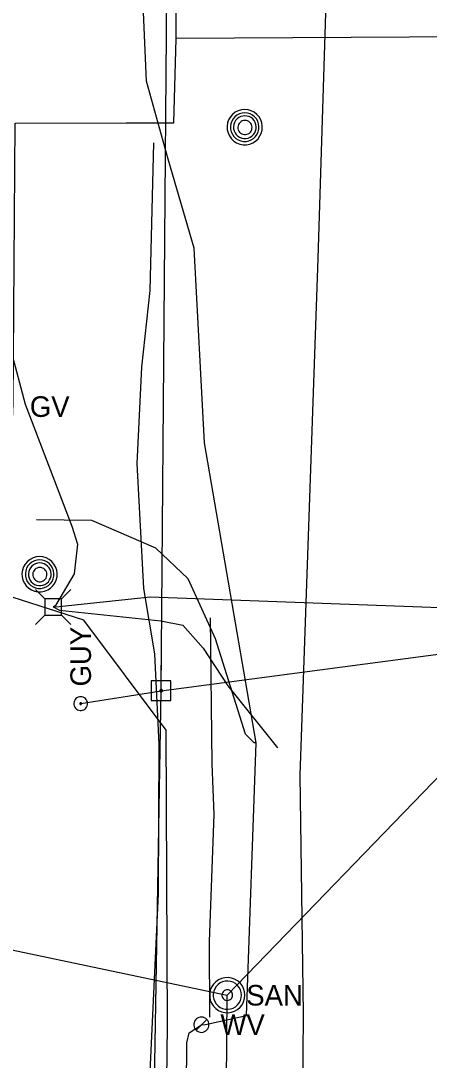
# Model space of a CAD drawing. Extents: x 600849 to 606371, y 330010 to 403088.
# Drawn here: x 601939 to 602015.5, y 358073.3 to 358267.6 of the extents above; entities that cross this region are included whole.
import ezdxf

# ---------------------------------------------------------------- set-up
doc = ezdxf.new("R2010")
doc.units = 0
for name, color, linetype in [('E_UTL_AG_Bold', 7, 'Continuous'), ('E_UTL_EGuyWire', 7, 'Continuous'), ('E_UTL_EPowerPole', 7, 'Continuous'), ('E_UTL_FO_UG_MWFN', 7, 'Continuous'), ('E_UTL_G', 7, 'Continuous'), ('E_UTL_G_UG', 7, 'Continuous'), ('E_UTL_MH', 7, 'Continuous'), ('E_UTL_Overhead', 7, 'Continuous'), ('E_UTL_SAN', 7, 'Continuous'), ('E_UTL_SAN_UG', 7, 'Continuous'), ('E_UTL_T_UG', 7, 'Continuous'), ('E_UTL_W', 7, 'Continuous'), ('E_UTL_W_UG', 7, 'Continuous')]:
    doc.layers.add(name, color=color, linetype=linetype)

msp = doc.modelspace()

# ---------------------------------------------------------------- linework, layer by layer
at = {"layer": 'E_UTL_AG_Bold'}
for points in [[(601943.53, 358159.56), (601941.78, 358161.31)], [(601946.62, 358159.56), (601948.38, 358161.31)], [(601946.62, 358159.56), (601943.53, 358159.56)], [(601943.53, 358159.56), (601943.53, 358156.47)], [(601946.62, 358156.47), (601946.62, 358159.56)], [(601943.53, 358156.47), (601941.78, 358154.71)], [(601943.53, 358156.47), (601946.62, 358156.47)], [(601946.62, 358156.47), (601948.38, 358154.71)]]:
    msp.add_lwpolyline(points, dxfattribs=at)
at = {"layer": 'E_UTL_EGuyWire'}
msp.add_line((601950.23, 358139.94), (601965.3, 358142.36), dxfattribs=at)
for points in [[(601950.23, 358141.23), (601949.98, 358141.2), (601949.75, 358141.14), (601949.53, 358141.02), (601949.34, 358140.87), (601949.18, 358140.69), (601949.06, 358140.48), (601948.98, 358140.25), (601948.94, 358140), (601948.96, 358139.76), (601949.01, 358139.52), (601949.11, 358139.3), (601949.26, 358139.1), (601949.43, 358138.93), (601949.64, 358138.8), (601949.86, 358138.71), (601950.1, 358138.67), (601950.35, 358138.67), (601950.59, 358138.71), (601950.81, 358138.8), (601951.02, 358138.93), (601951.2, 358139.1), (601951.34, 358139.3), (601951.44, 358139.52), (601951.5, 358139.76), (601951.51, 358140), (601951.47, 358140.25), (601951.39, 358140.48), (601951.27, 358140.69), (601951.11, 358140.87), (601950.92, 358141.02), (601950.7, 358141.14), (601950.47, 358141.2), (601950.23, 358141.23)], [(601950.23, 358140.1), (601950.2, 358140.1), (601950.17, 358140.09), (601950.14, 358140.08), (601950.12, 358140.06), (601950.1, 358140.04), (601950.08, 358140.01), (601950.07, 358139.98), (601950.07, 358139.95), (601950.07, 358139.92), (601950.07, 358139.89), (601950.09, 358139.86), (601950.1, 358139.84), (601950.13, 358139.82), (601950.15, 358139.8), (601950.18, 358139.79), (601950.21, 358139.78), (601950.24, 358139.78), (601950.27, 358139.79), (601950.3, 358139.8), (601950.33, 358139.82), (601950.35, 358139.84), (601950.37, 358139.86), (601950.38, 358139.89), (601950.38, 358139.92), (601950.39, 358139.95), (601950.38, 358139.98), (601950.37, 358140.01), (601950.36, 358140.04), (601950.34, 358140.06), (601950.31, 358140.08), (601950.29, 358140.09), (601950.26, 358140.1), (601950.23, 358140.1)]]:
    msp.add_lwpolyline(points, dxfattribs=at)
at = {"layer": 'E_UTL_EPowerPole'}
for points in [[(601965.26, 358144.21), (601965.26, 358147.11)], [(601967.11, 358144.21), (601963.42, 358144.21)], [(601963.42, 358144.21), (601963.42, 358140.51)], [(601967.11, 358140.51), (601967.11, 358144.21)], [(601965.53, 358142.36), (601965.53, 358142.41), (601965.52, 358142.45), (601965.5, 358142.49), (601965.47, 358142.53), (601965.43, 358142.56), (601965.4, 358142.58), (601965.35, 358142.6), (601965.31, 358142.6), (601965.26, 358142.6), (601965.22, 358142.59), (601965.18, 358142.57), (601965.14, 358142.54), (601965.11, 358142.51), (601965.08, 358142.47), (601965.07, 358142.43), (601965.06, 358142.39), (601965.06, 358142.34), (601965.07, 358142.3), (601965.08, 358142.25), (601965.11, 358142.22), (601965.14, 358142.18), (601965.18, 358142.16), (601965.22, 358142.14), (601965.26, 358142.13), (601965.31, 358142.13), (601965.35, 358142.13), (601965.4, 358142.15), (601965.43, 358142.17), (601965.47, 358142.2), (601965.5, 358142.23), (601965.52, 358142.27), (601965.53, 358142.32), (601965.53, 358142.36)], [(601963.42, 358140.51), (601967.11, 358140.51)]]:
    msp.add_lwpolyline(points, dxfattribs=at)
at = {"layer": 'E_UTL_FO_UG_MWFN'}
msp.add_lwpolyline([(601963.83, 358244.8), (601963.19, 358217.18), (601961.61, 358202.88), (601960.76, 358184.82), (601961.96, 358161.45), (601964.03, 358149.28), (601964.85, 358132.39), (601964.7, 358104.35), (601962.98, 358067.09), (601962.62, 358042.4), (601966.14, 358014.43), (601964.78, 358011.29)], dxfattribs=at)
at = {"layer": 'E_UTL_G_UG'}
for points in [[(601995.83, 357865.31), (601996.21, 357920.28), (601997.74, 357968.84), (602000.43, 358024.58), (602001.48, 358069.59), (601976.01, 358069.73), (601966.38, 358069.59), (601966.48, 358079.68), (601966.23, 358134.99), (601950.8, 358155.57), (601937.38, 358159.85), (601936.73, 358168.67), (601936.68, 358173.62), (601937.61, 358196.13), (601937.94, 358248.47), (601958.73, 358248.52), (601967.64, 358248.54), (601968.1, 358264.32), (601968.08, 358264.76), (601968.28, 358295.12), (601969.3, 358335.16), (601969.47, 358373.42)], [(602080.58, 358206.71), (602081.5, 358217.52), (602081.58, 358218.3), (602081.5, 358265.12), (602078.5, 358265.34), (602073.52, 358265.42), (602066.28, 358264.89), (601968.1, 358264.32)]]:
    msp.add_lwpolyline(points, dxfattribs=at)
at = {"layer": 'E_UTL_MH'}
for points in [[(601980.93, 358251.04), (601980.3, 358250.98), (601979.7, 358250.8), (601979.14, 358250.52), (601978.65, 358250.13), (601978.24, 358249.65), (601977.92, 358249.11), (601977.72, 358248.52), (601977.63, 358247.9), (601977.66, 358247.27), (601977.81, 358246.66), (601978.07, 358246.09), (601978.43, 358245.58), (601978.89, 358245.15), (601979.41, 358244.81), (601980, 358244.57), (601980.61, 358244.45), (601981.24, 358244.45), (601981.86, 358244.57), (601982.44, 358244.81), (601982.97, 358245.15), (601983.42, 358245.58), (601983.78, 358246.09), (601984.04, 358246.66), (601984.19, 358247.27), (601984.22, 358247.9), (601984.13, 358248.52), (601983.93, 358249.11), (601983.61, 358249.65), (601983.2, 358250.13), (601982.71, 358250.52), (601982.15, 358250.8), (601981.55, 358250.98), (601980.93, 358251.04)], [(601980.93, 358250.42), (601980.42, 358250.38), (601979.94, 358250.23), (601979.48, 358250), (601979.08, 358249.68), (601978.75, 358249.3), (601978.5, 358248.86), (601978.33, 358248.38), (601978.26, 358247.87), (601978.28, 358247.37), (601978.4, 358246.87), (601978.61, 358246.41), (601978.91, 358245.99), (601979.28, 358245.64), (601979.7, 358245.37), (601980.18, 358245.18), (601980.68, 358245.08), (601981.18, 358245.08), (601981.68, 358245.18), (601982.16, 358245.37), (601982.58, 358245.64), (601982.95, 358245.99), (601983.25, 358246.41), (601983.46, 358246.87), (601983.58, 358247.37), (601983.6, 358247.87), (601983.53, 358248.38), (601983.37, 358248.86), (601983.11, 358249.3), (601982.78, 358249.68), (601982.38, 358250), (601981.93, 358250.23), (601981.44, 358250.38), (601980.93, 358250.42)], [(601980.96, 358249.86), (601980.56, 358249.82), (601980.17, 358249.71), (601979.81, 358249.52), (601979.49, 358249.27), (601979.22, 358248.97), (601979.02, 358248.62), (601978.89, 358248.23), (601978.83, 358247.83), (601978.85, 358247.43), (601978.95, 358247.04), (601979.12, 358246.67), (601979.35, 358246.34), (601979.64, 358246.06), (601979.98, 358245.84), (601980.36, 358245.69), (601980.76, 358245.61), (601981.16, 358245.61), (601981.56, 358245.69), (601981.93, 358245.84), (601982.27, 358246.06), (601982.57, 358246.34), (601982.8, 358246.67), (601982.97, 358247.04), (601983.07, 358247.43), (601983.09, 358247.83), (601983.03, 358248.23), (601982.9, 358248.62), (601982.69, 358248.97), (601982.43, 358249.27), (601982.11, 358249.52), (601981.75, 358249.71), (601981.36, 358249.82), (601980.96, 358249.86)], [(601980.97, 358249.01), (601980.72, 358248.98), (601980.48, 358248.91), (601980.25, 358248.79), (601980.06, 358248.64), (601979.89, 358248.45), (601979.76, 358248.23), (601979.68, 358247.99), (601979.64, 358247.74), (601979.66, 358247.48), (601979.72, 358247.24), (601979.82, 358247.01), (601979.97, 358246.8), (601980.15, 358246.63), (601980.36, 358246.49), (601980.6, 358246.4), (601980.85, 358246.35), (601981.1, 358246.35), (601981.35, 358246.4), (601981.58, 358246.49), (601981.8, 358246.63), (601981.98, 358246.8), (601982.13, 358247.01), (601982.23, 358247.24), (601982.29, 358247.48), (601982.3, 358247.74), (601982.27, 358247.99), (601982.19, 358248.23), (601982.06, 358248.45), (601981.89, 358248.64), (601981.69, 358248.79), (601981.47, 358248.91), (601981.23, 358248.98), (601980.97, 358249.01)], [(601942.54, 358167.43), (601941.91, 358167.37), (601941.31, 358167.19), (601940.75, 358166.91), (601940.26, 358166.52), (601939.85, 358166.04), (601939.53, 358165.5), (601939.33, 358164.91), (601939.24, 358164.29), (601939.27, 358163.66), (601939.42, 358163.05), (601939.68, 358162.48), (601940.04, 358161.97), (601940.5, 358161.54), (601941.02, 358161.2), (601941.61, 358160.96), (601942.22, 358160.84), (601942.85, 358160.84), (601943.47, 358160.96), (601944.05, 358161.2), (601944.58, 358161.54), (601945.03, 358161.97), (601945.39, 358162.48), (601945.65, 358163.05), (601945.8, 358163.66), (601945.83, 358164.29), (601945.74, 358164.91), (601945.54, 358165.5), (601945.22, 358166.04), (601944.81, 358166.52), (601944.32, 358166.91), (601943.76, 358167.19), (601943.16, 358167.37), (601942.54, 358167.43)], [(601942.54, 358166.81), (601942.03, 358166.77), (601941.55, 358166.62), (601941.09, 358166.39), (601940.69, 358166.07), (601940.36, 358165.69), (601940.11, 358165.25), (601939.94, 358164.77), (601939.87, 358164.26), (601939.89, 358163.76), (601940.01, 358163.26), (601940.22, 358162.8), (601940.52, 358162.38), (601940.89, 358162.03), (601941.31, 358161.76), (601941.79, 358161.57), (601942.29, 358161.47), (601942.79, 358161.47), (601943.29, 358161.57), (601943.77, 358161.76), (601944.2, 358162.03), (601944.56, 358162.38), (601944.86, 358162.8), (601945.07, 358163.26), (601945.19, 358163.76), (601945.21, 358164.26), (601945.14, 358164.77), (601944.98, 358165.25), (601944.72, 358165.69), (601944.39, 358166.07), (601943.99, 358166.39), (601943.54, 358166.62), (601943.05, 358166.77), (601942.54, 358166.81)], [(601942.57, 358166.25), (601942.17, 358166.21), (601941.78, 358166.1), (601941.42, 358165.91), (601941.1, 358165.66), (601940.83, 358165.36), (601940.63, 358165.01), (601940.5, 358164.62), (601940.44, 358164.22), (601940.46, 358163.82), (601940.56, 358163.43), (601940.73, 358163.06), (601940.96, 358162.73), (601941.25, 358162.45), (601941.59, 358162.23), (601941.97, 358162.08), (601942.37, 358162), (601942.77, 358162), (601943.17, 358162.08), (601943.54, 358162.23), (601943.89, 358162.45), (601944.18, 358162.73), (601944.41, 358163.06), (601944.58, 358163.43), (601944.68, 358163.82), (601944.7, 358164.22), (601944.64, 358164.62), (601944.51, 358165.01), (601944.3, 358165.36), (601944.04, 358165.66), (601943.72, 358165.91), (601943.36, 358166.1), (601942.97, 358166.21), (601942.57, 358166.25)], [(601942.58, 358165.4), (601942.33, 358165.37), (601942.09, 358165.3), (601941.86, 358165.18), (601941.67, 358165.03), (601941.5, 358164.84), (601941.37, 358164.62), (601941.29, 358164.38), (601941.25, 358164.13), (601941.27, 358163.87), (601941.33, 358163.63), (601941.43, 358163.4), (601941.58, 358163.19), (601941.76, 358163.02), (601941.97, 358162.88), (601942.21, 358162.79), (601942.46, 358162.74), (601942.71, 358162.74), (601942.96, 358162.79), (601943.19, 358162.88), (601943.41, 358163.02), (601943.59, 358163.19), (601943.74, 358163.4), (601943.84, 358163.63), (601943.9, 358163.87), (601943.91, 358164.13), (601943.88, 358164.38), (601943.8, 358164.62), (601943.67, 358164.84), (601943.5, 358165.03), (601943.3, 358165.18), (601943.08, 358165.3), (601942.84, 358165.37), (601942.58, 358165.4)]]:
    msp.add_lwpolyline(points, dxfattribs=at)
at = {"layer": 'E_UTL_Overhead'}
for points in [[(601956.05, 357297.31), (601956.02, 357419.23), (601957.75, 357549.11), (601960.44, 357702.58), (601963.02, 358010.51), (601965.3, 358142.36), (601966.98, 358349.71), (601973.66, 358787.78), (601976.75, 358958.92), (601977.97, 359111.94)], [(601965.3, 358142.36), (602141.6, 358165.66), (602275.19, 358165.61), (602527.03, 358162.85)]]:
    msp.add_lwpolyline(points, dxfattribs=at)
at = {"layer": 'E_UTL_SAN'}
for points in [[(601980.96, 358085.42), (601980.9, 358086.05), (601980.72, 358086.65), (601980.43, 358087.21), (601980.05, 358087.7), (601979.57, 358088.11), (601979.03, 358088.43), (601978.44, 358088.63), (601977.81, 358088.72), (601977.19, 358088.69), (601976.58, 358088.54), (601976.01, 358088.28), (601975.5, 358087.92), (601975.06, 358087.46), (601974.72, 358086.94), (601974.49, 358086.35), (601974.37, 358085.74), (601974.37, 358085.11), (601974.49, 358084.5), (601974.72, 358083.91), (601975.06, 358083.39), (601975.5, 358082.93), (601976.01, 358082.57), (601976.58, 358082.31), (601977.19, 358082.16), (601977.81, 358082.13), (601978.44, 358082.22), (601979.03, 358082.42), (601979.57, 358082.74), (601980.05, 358083.15), (601980.43, 358083.64), (601980.72, 358084.2), (601980.9, 358084.8), (601980.96, 358085.42)], [(601980.3, 358085.42), (601980.25, 358085.92), (601980.11, 358086.41), (601979.88, 358086.85), (601979.57, 358087.25), (601979.19, 358087.58), (601978.75, 358087.83), (601978.28, 358087.99), (601977.78, 358088.06), (601977.28, 358088.04), (601976.79, 358087.92), (601976.34, 358087.71), (601975.93, 358087.42), (601975.58, 358087.06), (601975.31, 358086.63), (601975.12, 358086.17), (601975.03, 358085.68), (601975.03, 358085.17), (601975.12, 358084.68), (601975.31, 358084.22), (601975.58, 358083.79), (601975.93, 358083.43), (601976.34, 358083.14), (601976.79, 358082.93), (601977.28, 358082.81), (601977.78, 358082.79), (601978.28, 358082.86), (601978.75, 358083.02), (601979.19, 358083.27), (601979.57, 358083.6), (601979.88, 358084), (601980.11, 358084.44), (601980.25, 358084.93), (601980.3, 358085.42)], [(601978.65, 358085.42), (601978.63, 358085.61), (601978.58, 358085.79), (601978.49, 358085.96), (601978.37, 358086.11), (601978.23, 358086.23), (601978.07, 358086.33), (601977.89, 358086.39), (601977.7, 358086.41), (601977.52, 358086.4), (601977.33, 358086.36), (601977.16, 358086.28), (601977.01, 358086.17), (601976.88, 358086.04), (601976.78, 358085.88), (601976.71, 358085.7), (601976.67, 358085.52), (601976.67, 358085.33), (601976.71, 358085.15), (601976.78, 358084.97), (601976.88, 358084.81), (601977.01, 358084.68), (601977.16, 358084.57), (601977.33, 358084.49), (601977.52, 358084.45), (601977.7, 358084.44), (601977.89, 358084.46), (601978.07, 358084.52), (601978.23, 358084.62), (601978.37, 358084.74), (601978.49, 358084.89), (601978.58, 358085.06), (601978.63, 358085.24), (601978.65, 358085.42)]]:
    msp.add_lwpolyline(points, dxfattribs=at)
at = {"layer": 'E_UTL_SAN_UG'}
for p, q in [((601977.66, 358085.42), (602071.78, 358182.78)), ((601824.64, 358117.51), (601977.66, 358085.42)), ((601975.04, 357830.93), (601977.66, 358085.42))]:
    msp.add_line(p, q, dxfattribs=at)
at = {"layer": 'E_UTL_T_UG'}
for points in [[(601985.65, 357358.94), (601986.41, 357428.06), (601986.4, 357429.65), (601987.2, 357516.23), (601986.05, 357577.09), (601985.73, 357579.2), (601987.74, 357645.92), (601988.78, 357774.04), (601990.43, 357844.45), (601989.94, 357872.74), (601990.02, 357983.07), (601991.58, 358034.88), (601991.92, 358081.98), (601991.29, 358126.56), (601994.66, 358223.18), (601998.9, 358359.09), (602001.28, 358506.91), (602006.48, 358656.57), (602005.15, 358789.69), (602005.22, 358791.32), (602005.47, 358807.7), (602007.51, 358972.14), (602009.77, 359124.48)], [(601934.4, 358216.16), (601939.86, 358195.91), (601948.59, 358173.15), (601949.65, 358169.76), (601948.99, 358164.21), (601945.49, 358158.26), (601945.08, 358158.01)], [(601945.08, 358158.01), (601946.18, 358158.12), (601963.24, 358159.92), (602015.74, 358157.99), (602065.21, 358157.33), (602078.74, 358162.08)], [(601945.08, 358158.01), (601946.26, 358157.41), (601965.25, 358155.42), (601969.36, 358154.64), (601973.18, 358150.32), (601977.78, 358143.26), (601987.08, 358131.69)]]:
    msp.add_lwpolyline(points, dxfattribs=at)
at = {"layer": 'E_UTL_W'}
for points in [[(601974.24, 358079.89), (601974.22, 358080.16), (601974.14, 358080.42), (601974.02, 358080.66), (601973.85, 358080.88), (601973.64, 358081.06), (601973.41, 358081.19), (601973.15, 358081.28), (601972.88, 358081.32), (601972.61, 358081.31), (601972.35, 358081.24), (601972.1, 358081.13), (601971.88, 358080.97), (601971.7, 358080.78), (601971.55, 358080.55), (601971.45, 358080.3), (601971.4, 358080.03), (601971.4, 358079.76), (601971.45, 358079.49), (601971.55, 358079.24), (601971.7, 358079.01), (601971.88, 358078.82), (601972.1, 358078.66), (601972.35, 358078.55), (601972.61, 358078.48), (601972.88, 358078.47), (601973.15, 358078.51), (601973.41, 358078.6), (601973.64, 358078.73), (601973.85, 358078.91), (601974.02, 358079.12), (601974.14, 358079.36), (601974.22, 358079.62), (601974.24, 358079.89)], [(601971.81, 358078.89), (601973.82, 358080.9)]]:
    msp.add_lwpolyline(points, dxfattribs=at)
at = {"layer": 'E_UTL_W_UG'}
for points in [[(601980.64, 357367.3), (601963.32, 357586.34), (601965.47, 357662.02), (601965.6, 357662.85), (601966.75, 357704.07), (601966.78, 357846.41), (601969.31, 357966.81), (601970.11, 358076.54), (601970.5, 358078.4), (601972.82, 358079.89), (601973.57, 358079.94), (601981.29, 358081.61), (601983.08, 358132.58), (601973.37, 358188.71), (601971.44, 358225.1), (601966.61, 358241.77), (601962.53, 358256.35), (601960.49, 358303.63), (601962.51, 358433.21)], [(601983.08, 358132.58), (601982.68, 358132.64), (601981.06, 358134.21), (601975.47, 358152.03), (601970.32, 358163.25), (601964.29, 358168.99), (601952.31, 358174.2), (601941.96, 358174.32)], [(601974.45, 358155.99), (601974.77, 358128.68), (601975.14, 358119.2), (601974.28, 358095.43), (601974.32, 358081.29)]]:
    msp.add_lwpolyline(points, dxfattribs=at)

# ---------------------------------------------------------------- texts
at = {"layer": 'E_UTL_EGuyWire'}
msp.add_text('GUY', height=3.85, rotation=90, dxfattribs=at).set_placement((601952.15, 358143.15))
at = {"layer": 'E_UTL_G'}
msp.add_text('GV', height=3.85, dxfattribs=at).set_placement((601940.71, 358193.56))
at = {"layer": 'E_UTL_SAN'}
msp.add_text('SAN', height=3.849, dxfattribs=at).set_placement((601981.22, 358083.48))
at = {"layer": 'E_UTL_W'}
msp.add_text('WV', height=3.85, dxfattribs=at).set_placement((601976.38, 358077.97))

doc.saveas('drawing.dxf')
